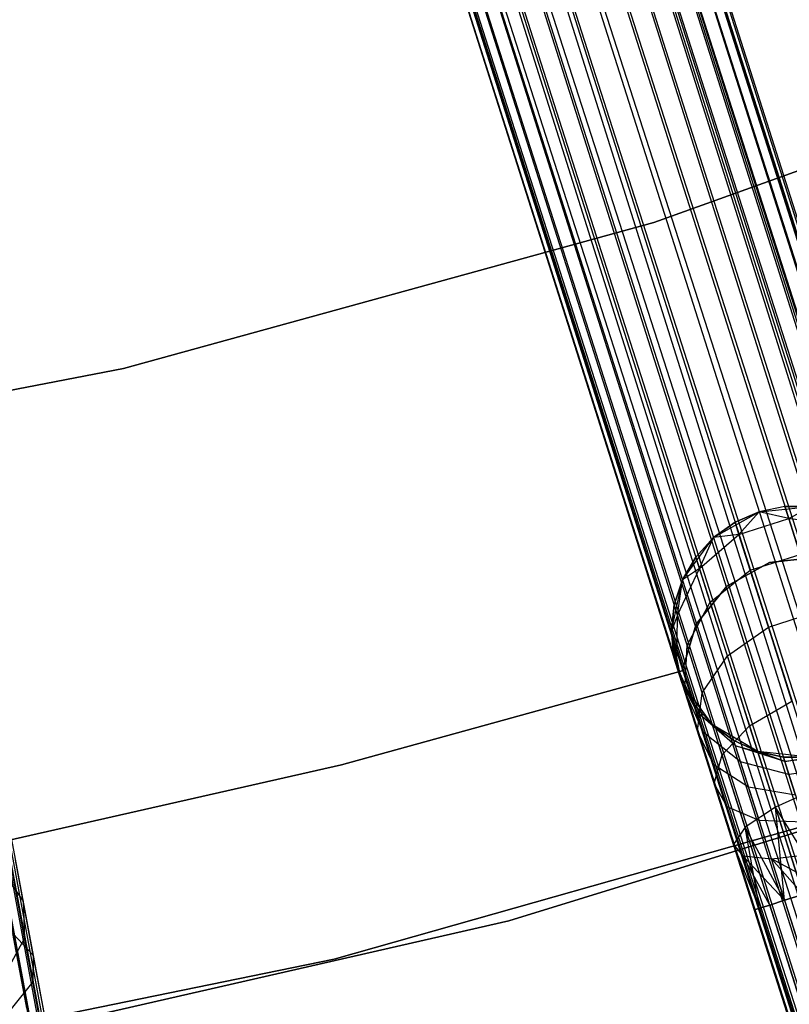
# Model space of a CAD drawing. Extents: x -189 to 189, y -189 to 189.
# Tile 351 of 591: x 12.18 to 18.29, y -60.55 to -52.74. Entities that reach past the tile are written whole.
import ezdxf

# ---------------------------------------------------------------- set-up
doc = ezdxf.new("R2010")
doc.units = 0
doc.header["$LTSCALE"] = 25.4
doc.layers.get('0').update_dxf_attribs({"linetype": 'CONTINUOUS'})

# ---------------------------------------------------------------- blocks, each defined once
blk = doc.blocks.new('CAMELEON-KENAI-C-12244_STL')
at = {"color": 0}
for p, q in [((13.964, -40.9449, -9), (51.9313, -160.2929, -9)), ((13.964, -40.9449, -9), (51.9313, -160.2929, -9)), ((52.0124, -160.2671, -9.809), (13.964, -40.9449, -10)), ((52.0124, -160.2671, -9.809), (13.964, -40.9449, -10)), ((51.9313, -160.2929, -9), (14.045, -40.9191, -9.191)), ((51.9313, -160.2929, -9), (14.045, -40.9191, -9.191)), ((52.0538, -160.2539, -9.3955), (14.045, -40.9191, -9.809)), ((52.0538, -160.2539, -9.3955), (14.045, -40.9191, -9.809)), ((52.0124, -160.2671, -9.809), (14.045, -40.9191, -9.809)), ((52.0124, -160.2671, -9.809), (14.045, -40.9191, -9.809)), ((52.0538, -160.2539, -9.3955), (14.0864, -40.9059, -9.3955)), ((52.0538, -160.2539, -9.3955), (14.0864, -40.9059, -9.6045)), ((51.9313, -160.2929, -9), (14.0864, -40.9059, -9.3955)), ((51.9313, -160.2929, -9), (14.0864, -40.9059, -9.3955)), ((52.0538, -160.2539, -9.3955), (14.0864, -40.9059, -9.3955)), ((52.0538, -160.2539, -9.3955), (14.0864, -40.9059, -9.6045)), ((13.6988, -41.0292, -8.691), (51.6662, -160.3772, -8.691)), ((13.6988, -41.0292, -8.691), (51.6662, -160.3772, -8.691)), ((13.6988, -41.0292, -8.691), (51.3042, -160.4924, -8.5219)), ((13.6988, -41.0292, -8.691), (51.3042, -160.4924, -8.5219)), ((51.8142, -160.3301, -10.1691), (13.6988, -41.0292, -10.309)), ((51.8142, -160.3301, -10.1691), (13.6988, -41.0292, -10.309)), ((51.4937, -160.4321, -10.4135), (13.6988, -41.0292, -10.309)), ((51.4937, -160.4321, -10.4135), (13.6988, -41.0292, -10.309)), ((13.8469, -40.9821, -8.8309), (51.9313, -160.2929, -9)), ((13.8469, -40.9821, -8.8309), (51.9313, -160.2929, -9)), ((13.8469, -40.9821, -8.8309), (51.6662, -160.3772, -8.691)), ((13.8469, -40.9821, -8.8309), (51.6662, -160.3772, -8.691)), ((52.0124, -160.2671, -9.809), (13.8469, -40.9821, -10.1691)), ((52.0124, -160.2671, -9.809), (13.8469, -40.9821, -10.1691)), ((51.8142, -160.3301, -10.1691), (13.8469, -40.9821, -10.1691)), ((51.8142, -160.3301, -10.1691), (13.8469, -40.9821, -10.1691)), ((13.5263, -41.0841, -8.5864), (51.3042, -160.4924, -8.5219)), ((13.5263, -41.0841, -8.5864), (51.3042, -160.4924, -8.5219)), ((51.4937, -160.4321, -10.4135), (13.5263, -41.0841, -10.4135)), ((51.4937, -160.4321, -10.4135), (13.5263, -41.0841, -10.4135)), ((51.3042, -160.4924, -8.5219), (13.3368, -41.1444, -8.5219)), ((51.3042, -160.4924, -8.5219), (13.3368, -41.1444, -8.5219)), ((13.3368, -41.1444, -10.4781), (51.4937, -160.4321, -10.4135)), ((13.3368, -41.1444, -10.4781), (51.4937, -160.4321, -10.4135)), ((13.1387, -41.2074, -8.5), (51.1061, -160.5554, -8.5)), ((13.1387, -41.2074, -8.5), (51.1061, -160.5554, -8.5)), ((13.1387, -41.2074, -10.5), (51.1061, -160.5554, -10.5)), ((13.1387, -41.2074, -10.5), (51.1061, -160.5554, -10.5)), ((13.1387, -41.2074, -10.5), (51.4937, -160.4321, -10.4135)), ((13.1387, -41.2074, -10.5), (51.4937, -160.4321, -10.4135)), ((50.7185, -160.6787, -10.4135), (12.7511, -41.3307, -10.4135)), ((12.7511, -41.3307, -10.4135), (51.1061, -160.5554, -10.5)), ((50.7185, -160.6787, -10.4135), (12.7511, -41.3307, -10.4135)), ((12.7511, -41.3307, -8.5864), (50.5459, -160.7336, -8.691)), ((12.7511, -41.3307, -8.5864), (50.5459, -160.7336, -8.691)), ((12.7511, -41.3307, -10.4135), (51.1061, -160.5554, -10.5)), ((12.9406, -41.2704, -8.5219), (50.9079, -160.6185, -8.5219)), ((12.9406, -41.2704, -8.5219), (50.9079, -160.6185, -8.5219)), ((12.9406, -41.2704, -8.5219), (50.5459, -160.7336, -8.691)), ((12.9406, -41.2704, -8.5219), (50.5459, -160.7336, -8.691)), ((12.9406, -41.2704, -10.4781), (51.1061, -160.5554, -10.5)), ((12.9406, -41.2704, -10.4781), (51.1061, -160.5554, -10.5)), ((50.7185, -160.6787, -10.4135), (12.5786, -41.3856, -10.309)), ((50.7185, -160.6787, -10.4135), (12.5786, -41.3856, -10.309)), ((50.5459, -160.7336, -8.691), (12.5786, -41.3856, -8.691)), ((12.5786, -41.3856, -8.691), (50.2808, -160.818, -9)), ((12.5786, -41.3856, -8.691), (50.2808, -160.818, -9)), ((50.5459, -160.7336, -8.691), (12.5786, -41.3856, -8.691)), ((50.3979, -160.7807, -10.1691), (12.2324, -41.4957, -9.809)), ((50.3979, -160.7807, -10.1691), (12.2324, -41.4957, -9.809)), ((50.1998, -160.8437, -9.809), (12.2324, -41.4957, -9.809)), ((50.1998, -160.8437, -9.809), (12.2324, -41.4957, -9.809)), ((50.1583, -160.8569, -9.3955), (12.2324, -41.4957, -9.191)), ((50.1583, -160.8569, -9.3955), (12.2324, -41.4957, -9.191)), ((50.2808, -160.818, -9), (12.2324, -41.4957, -9.191)), ((50.2808, -160.818, -9), (12.2324, -41.4957, -9.191)), ((50.3979, -160.7807, -10.1691), (12.3134, -41.4699, -10)), ((50.3979, -160.7807, -10.1691), (12.3134, -41.4699, -10)), ((50.2808, -160.818, -9), (12.3134, -41.4699, -9)), ((50.2808, -160.818, -9), (12.3134, -41.4699, -9)), ((50.7185, -160.6787, -10.4135), (12.4305, -41.4327, -10.1691)), ((50.7185, -160.6787, -10.4135), (12.4305, -41.4327, -10.1691)), ((50.3979, -160.7807, -10.1691), (12.4305, -41.4327, -10.1691)), ((50.3979, -160.7807, -10.1691), (12.4305, -41.4327, -10.1691)), ((12.4305, -41.4327, -8.8309), (50.2808, -160.818, -9)), ((12.4305, -41.4327, -8.8309), (50.2808, -160.818, -9)), ((50.1998, -160.8437, -9.809), (12.191, -41.5089, -9.6045)), ((50.1998, -160.8437, -9.809), (12.191, -41.5089, -9.3955)), ((50.1998, -160.8437, -9.809), (12.191, -41.5089, -9.6045)), ((50.1998, -160.8437, -9.809), (12.191, -41.5089, -9.3955)), ((50.1583, -160.8569, -9.3955), (12.191, -41.5089, -9.3955)), ((50.1583, -160.8569, -9.3955), (12.191, -41.5089, -9.3955)), ((8.8274, -42.3487, -9), (31.8405, -165.4578, -9)), ((8.8274, -42.3487, -9), (31.8405, -165.4578, -9)), ((31.924, -165.4422, -9.809), (8.8274, -42.3487, -10)), ((31.924, -165.4422, -9.809), (8.8274, -42.3487, -10)), ((31.8405, -165.4578, -9), (8.911, -42.3331, -9.191)), ((31.8405, -165.4578, -9), (8.911, -42.3331, -9.191)), ((31.9668, -165.4342, -9.3955), (8.911, -42.3331, -9.809)), ((31.9668, -165.4342, -9.3955), (8.911, -42.3331, -9.809)), ((31.924, -165.4422, -9.809), (8.911, -42.3331, -9.809)), ((31.924, -165.4422, -9.809), (8.911, -42.3331, -9.809)), ((31.9668, -165.4342, -9.3955), (8.9537, -42.3251, -9.3955)), ((31.9668, -165.4342, -9.3955), (8.9537, -42.3251, -9.6045)), ((31.8405, -165.4578, -9), (8.9537, -42.3251, -9.3955)), ((31.8405, -165.4578, -9), (8.9537, -42.3251, -9.3955)), ((31.9668, -165.4342, -9.3955), (8.9537, -42.3251, -9.3955)), ((31.9668, -165.4342, -9.3955), (8.9537, -42.3251, -9.6045)), ((17.2135, -54.3497, -167), (21.323, -52.8738, -167)), ((21.323, -52.8738, -165), (17.2135, -54.3497, -165)), ((21.323, -52.8738, -165), (17.2135, -54.3497, -165)), ((17.2135, -54.3497, -167), (21.323, -52.8738, -167)), ((13.0031, -55.5068, -167), (17.2135, -54.3497, -167)), ((17.2135, -54.3497, -165), (13.0031, -55.5068, -165)), ((17.2135, -54.3497, -165), (13.0031, -55.5068, -165)), ((13.0031, -55.5068, -167), (17.2135, -54.3497, -167)), ((17.2135, -54.3497, -165), (17.2135, -54.3497, -167)), ((17.2135, -54.3497, -165), (17.2135, -54.3497, -167)), ((8.7164, -56.3381, -167), (13.0031, -55.5068, -167)), ((13.0031, -55.5068, -165), (8.7164, -56.3381, -165)), ((13.0031, -55.5068, -165), (8.7164, -56.3381, -165)), ((8.7164, -56.3381, -167), (13.0031, -55.5068, -167)), ((13.0031, -55.5068, -165), (13.0031, -55.5068, -167)), ((13.0031, -55.5068, -165), (13.0031, -55.5068, -167)), ((17.6884, -56.8507, -167), (18.0498, -56.6451, -167)), ((17.6884, -56.8507, -167), (18.0498, -56.6451, -167)), ((18.0498, -56.6451, -161.5), (17.8583, -56.7289, -161.5)), ((17.8583, -56.7289, -161.5), (18.0498, -56.6451, -167)), ((18.0498, -56.6451, -161.5), (17.8583, -56.7289, -161.5)), ((17.8583, -56.7289, -161.5), (18.0498, -56.6451, -167)), ((17.889, -56.8256, -160.7292), (18.0498, -56.6451, -161.5)), ((17.889, -56.8256, -160.7292), (18.0498, -56.6451, -161.5)), ((18.2545, -56.6029, -161.5), (18.0498, -56.6451, -161.5)), ((18.2545, -56.6029, -161.5), (18.0498, -56.6451, -161.5)), ((18.2545, -56.6029, -161.5), (18.0498, -56.6451, -167)), ((18.2545, -56.6029, -161.5), (18.0498, -56.6451, -167)), ((18.0498, -56.6451, -167), (18.4636, -56.6041, -167)), ((18.0498, -56.6451, -167), (18.4636, -56.6041, -167)), ((18.2853, -56.6996, -160.7292), (18.0498, -56.6451, -161.5)), ((18.2853, -56.6996, -160.7292), (18.0498, -56.6451, -161.5)), ((18.0498, -56.6451, -161.5), (18.0498, -56.6451, -167)), ((18.0498, -56.6451, -161.5), (18.0498, -56.6451, -167)), ((18.2853, -56.6996, -160.7292), (18.2545, -56.6029, -161.5)), ((18.2853, -56.6996, -160.7292), (18.2545, -56.6029, -161.5)), ((18.4636, -56.6041, -161.5), (18.2545, -56.6029, -161.5)), ((18.2545, -56.6029, -161.5), (18.4636, -56.6041, -167)), ((18.2545, -56.6029, -161.5), (18.4636, -56.6041, -167)), ((18.4636, -56.6041, -161.5), (18.2545, -56.6029, -161.5)), ((18.2853, -56.6996, -160.7292), (18.4636, -56.6041, -161.5)), ((18.2853, -56.6996, -160.7292), (18.4636, -56.6041, -161.5)), ((17.8583, -56.7289, -161.5), (17.6884, -56.8507, -161.5)), ((17.6884, -56.8507, -167), (17.8583, -56.7289, -161.5)), ((17.8583, -56.7289, -161.5), (17.6884, -56.8507, -161.5)), ((17.6884, -56.8507, -167), (17.8583, -56.7289, -161.5)), ((17.889, -56.8256, -160.7292), (17.8583, -56.7289, -161.5)), ((17.889, -56.8256, -160.7292), (17.8583, -56.7289, -161.5)), ((17.889, -56.8256, -160.7292), (18.2853, -56.6996, -160.7292)), ((17.889, -56.8256, -160.7292), (18.2853, -56.6996, -160.7292)), ((18.2853, -56.6996, -160.7292), (18.6968, -56.7401, -160.773)), ((18.3755, -56.9831, -160.0109), (18.2853, -56.6996, -160.7292)), ((18.3755, -56.9831, -160.0109), (18.2853, -56.6996, -160.7292)), ((18.2853, -56.6996, -160.7292), (18.6968, -56.7401, -160.773)), ((17.4419, -57.1856, -167), (17.6884, -56.8507, -167)), ((17.4419, -57.1856, -167), (17.6884, -56.8507, -167)), ((17.6884, -56.8507, -161.5), (17.5476, -57.0052, -161.5)), ((17.5476, -57.0052, -161.5), (17.6884, -56.8507, -167)), ((17.5476, -57.0052, -161.5), (17.6884, -56.8507, -167)), ((17.6884, -56.8507, -161.5), (17.5476, -57.0052, -161.5)), ((17.5766, -57.0965, -160.773), (17.889, -56.8256, -160.7292)), ((17.5766, -57.0965, -160.773), (17.889, -56.8256, -160.7292)), ((17.5766, -57.0965, -160.773), (17.6884, -56.8507, -161.5)), ((17.5766, -57.0965, -160.773), (17.6884, -56.8507, -161.5)), ((17.889, -56.8256, -160.7292), (17.6884, -56.8507, -161.5)), ((17.889, -56.8256, -160.7292), (17.6884, -56.8507, -161.5)), ((17.6884, -56.8507, -161.5), (17.6884, -56.8507, -167)), ((17.6884, -56.8507, -161.5), (17.6884, -56.8507, -167)), ((17.9792, -57.1091, -160.0109), (17.889, -56.8256, -160.7292)), ((17.9792, -57.1091, -160.0109), (17.889, -56.8256, -160.7292)), ((17.5476, -57.0052, -161.5), (17.4419, -57.1856, -161.5)), ((17.4419, -57.1856, -167), (17.5476, -57.0052, -161.5)), ((17.5476, -57.0052, -161.5), (17.4419, -57.1856, -161.5)), ((17.4419, -57.1856, -167), (17.5476, -57.0052, -161.5)), ((17.5766, -57.0965, -160.773), (17.5476, -57.0052, -161.5)), ((17.5766, -57.0965, -160.773), (17.5476, -57.0052, -161.5)), ((18.1325, -57.0478, -165), (17.7929, -57.2344, -165)), ((17.7929, -57.2344, -167), (18.1325, -57.0478, -167)), ((17.7929, -57.2344, -167), (18.1325, -57.0478, -167)), ((18.1325, -57.0478, -165), (17.7929, -57.2344, -165)), ((17.9792, -57.1091, -160.0109), (18.3755, -56.9831, -160.0109)), ((17.9792, -57.1091, -160.0109), (18.3755, -56.9831, -160.0109)), ((18.5175, -57.0043, -165), (18.1325, -57.0478, -165)), ((18.1325, -57.0478, -167), (18.5175, -57.0043, -167)), ((18.1325, -57.0478, -167), (18.5175, -57.0043, -167)), ((18.5175, -57.0043, -165), (18.1325, -57.0478, -165)), ((18.1325, -57.0478, -165), (18.1325, -57.0478, -167)), ((18.1325, -57.0478, -165), (18.1325, -57.0478, -167)), ((17.4019, -57.4652, -160.853), (17.5766, -57.0965, -160.773)), ((17.4019, -57.4652, -160.853), (17.5766, -57.0965, -160.773)), ((17.5766, -57.0965, -160.773), (17.4419, -57.1856, -161.5)), ((17.5766, -57.0965, -160.773), (17.4419, -57.1856, -161.5)), ((17.6616, -57.3639, -160.0955), (17.5766, -57.0965, -160.773)), ((17.6616, -57.3639, -160.0955), (17.5766, -57.0965, -160.773)), ((17.6616, -57.3639, -160.0955), (17.9792, -57.1091, -160.0109)), ((17.6616, -57.3639, -160.0955), (17.9792, -57.1091, -160.0109)), ((18.1227, -57.5601, -159.3941), (17.9792, -57.1091, -160.0109)), ((18.1227, -57.5601, -159.3941), (17.9792, -57.1091, -160.0109)), ((17.353, -57.5918, -167), (17.4419, -57.1856, -167)), ((17.353, -57.5918, -167), (17.4419, -57.1856, -167)), ((17.4419, -57.1856, -161.5), (17.3761, -57.3841, -161.5)), ((17.3761, -57.3841, -161.5), (17.4419, -57.1856, -167)), ((17.3761, -57.3841, -161.5), (17.4419, -57.1856, -167)), ((17.4419, -57.1856, -161.5), (17.3761, -57.3841, -161.5)), ((17.4019, -57.4652, -160.853), (17.4419, -57.1856, -161.5)), ((17.4019, -57.4652, -160.853), (17.4419, -57.1856, -161.5)), ((17.4419, -57.1856, -161.5), (17.4419, -57.1856, -167)), ((17.4419, -57.1856, -161.5), (17.4419, -57.1856, -167)), ((17.7929, -57.2344, -165), (17.5498, -57.5361, -165)), ((17.5498, -57.5361, -167), (17.7929, -57.2344, -167)), ((17.5498, -57.5361, -167), (17.7929, -57.2344, -167)), ((17.7929, -57.2344, -165), (17.5498, -57.5361, -165)), ((17.7929, -57.2344, -165), (17.7929, -57.2344, -167)), ((17.7929, -57.2344, -165), (17.7929, -57.2344, -167)), ((17.3761, -57.3841, -161.5), (17.353, -57.5918, -161.5)), ((17.353, -57.5918, -167), (17.3761, -57.3841, -161.5)), ((17.3761, -57.3841, -161.5), (17.353, -57.5918, -161.5)), ((17.353, -57.5918, -167), (17.3761, -57.3841, -161.5)), ((17.4019, -57.4652, -160.853), (17.3761, -57.3841, -161.5)), ((17.4019, -57.4652, -160.853), (17.3761, -57.3841, -161.5)), ((17.4776, -57.7032, -160.25), (17.6616, -57.3639, -160.0955)), ((17.4776, -57.7032, -160.25), (17.6616, -57.3639, -160.0955)), ((17.797, -57.7893, -159.5137), (17.6616, -57.3639, -160.0955)), ((17.797, -57.7893, -159.5137), (17.6616, -57.3639, -160.0955)), ((18.1227, -57.5601, -159.3941), (18.519, -57.4341, -159.3941)), ((18.1227, -57.5601, -159.3941), (18.519, -57.4341, -159.3941)), ((17.4019, -57.4652, -160.853), (17.353, -57.5918, -161.5)), ((17.4019, -57.4652, -160.853), (17.353, -57.5918, -161.5)), ((17.3953, -57.8682, -160.9553), (17.4019, -57.4652, -160.853)), ((17.3953, -57.8682, -160.9553), (17.4019, -57.4652, -160.853)), ((17.4776, -57.7032, -160.25), (17.4019, -57.4652, -160.853)), ((17.4776, -57.7032, -160.25), (17.4019, -57.4652, -160.853)), ((17.4369, -57.9991, -167), (17.353, -57.5918, -167)), ((17.3953, -57.8682, -160.9553), (17.353, -57.5918, -161.5)), ((17.353, -57.5918, -161.5), (17.3735, -57.7999, -161.5)), ((17.3953, -57.8682, -160.9553), (17.353, -57.5918, -161.5)), ((17.3735, -57.7999, -161.5), (17.353, -57.5918, -167)), ((17.4369, -57.9991, -167), (17.353, -57.5918, -167)), ((17.3735, -57.7999, -161.5), (17.353, -57.5918, -167)), ((17.353, -57.5918, -161.5), (17.3735, -57.7999, -161.5)), ((17.353, -57.5918, -161.5), (17.353, -57.5918, -167)), ((17.353, -57.5918, -161.5), (17.353, -57.5918, -167)), ((17.5498, -57.5361, -165), (17.4396, -57.9075, -165)), ((17.4396, -57.9075, -167), (17.5498, -57.5361, -167)), ((17.4396, -57.9075, -167), (17.5498, -57.5361, -167)), ((17.5498, -57.5361, -165), (17.4396, -57.9075, -165)), ((17.5498, -57.5361, -165), (17.5498, -57.5361, -167)), ((17.5498, -57.5361, -165), (17.5498, -57.5361, -167)), ((17.797, -57.7893, -159.5137), (18.1227, -57.5601, -159.3941)), ((17.797, -57.7893, -159.5137), (18.1227, -57.5601, -159.3941)), ((18.3097, -58.1479, -158.9209), (18.1227, -57.5601, -159.3941)), ((18.3097, -58.1479, -158.9209), (18.1227, -57.5601, -159.3941)), ((17.459, -58.0686, -160.4477), (17.4776, -57.7032, -160.25)), ((17.459, -58.0686, -160.4477), (17.4776, -57.7032, -160.25)), ((17.5981, -58.0818, -159.7322), (17.4776, -57.7032, -160.25)), ((17.5981, -58.0818, -159.7322), (17.4776, -57.7032, -160.25)), ((17.3953, -57.8682, -160.9553), (17.3735, -57.7999, -161.5)), ((17.4369, -57.9991, -167), (17.3735, -57.7999, -161.5)), ((17.3953, -57.8682, -160.9553), (17.3735, -57.7999, -161.5)), ((17.4369, -57.9991, -167), (17.3735, -57.7999, -161.5)), ((17.5981, -58.0818, -159.7322), (17.797, -57.7893, -159.5137)), ((17.5981, -58.0818, -159.7322), (17.797, -57.7893, -159.5137)), ((17.9733, -58.3437, -159.0673), (17.797, -57.7893, -159.5137)), ((17.9733, -58.3437, -159.0673), (17.797, -57.7893, -159.5137)), ((17.4396, -57.9075, -165), (14.7358, -58.6532, -165)), ((14.7358, -58.6532, -167), (17.4396, -57.9075, -167)), ((14.7358, -58.6532, -167), (17.4396, -57.9075, -167)), ((17.4396, -57.9075, -165), (14.7358, -58.6532, -165)), ((17.5578, -58.2357, -161.0623), (17.3953, -57.8682, -160.9553)), ((17.3953, -57.8682, -160.9553), (17.4369, -57.9991, -161.5)), ((17.3953, -57.8682, -160.9553), (17.4369, -57.9991, -161.5)), ((17.459, -58.0686, -160.4477), (17.3953, -57.8682, -160.9553)), ((17.5578, -58.2357, -161.0623), (17.3953, -57.8682, -160.9553)), ((17.459, -58.0686, -160.4477), (17.3953, -57.8682, -160.9553)), ((17.4396, -57.9075, -165), (17.4396, -57.9075, -167)), ((17.4396, -57.9075, -165), (17.4396, -57.9075, -167)), ((17.6792, -58.337, -167), (17.4369, -57.9991, -167)), ((17.5578, -58.2357, -161.0623), (17.4369, -57.9991, -161.5)), ((17.4369, -57.9991, -161.5), (17.5403, -58.1808, -161.5)), ((17.5578, -58.2357, -161.0623), (17.4369, -57.9991, -161.5)), ((17.4369, -57.9991, -161.5), (17.4369, -57.9991, -167)), ((17.5403, -58.1808, -161.5), (17.4369, -57.9991, -167)), ((17.6792, -58.337, -167), (17.4369, -57.9991, -167)), ((17.5403, -58.1808, -161.5), (17.4369, -57.9991, -167)), ((17.4369, -57.9991, -161.5), (17.5403, -58.1808, -161.5)), ((17.4369, -57.9991, -161.5), (17.4369, -57.9991, -167)), ((17.609, -58.3967, -160.6545), (17.459, -58.0686, -160.4477)), ((17.5604, -58.3873, -160.0119), (17.459, -58.0686, -160.4477)), ((17.609, -58.3967, -160.6545), (17.459, -58.0686, -160.4477)), ((17.5604, -58.3873, -160.0119), (17.459, -58.0686, -160.4477)), ((17.5604, -58.3873, -160.0119), (17.5981, -58.0818, -159.7322)), ((17.5604, -58.3873, -160.0119), (17.5981, -58.0818, -159.7322)), ((17.755, -58.5752, -159.3349), (17.5981, -58.0818, -159.7322)), ((17.755, -58.5752, -159.3349), (17.5981, -58.0818, -159.7322)), ((17.5578, -58.2357, -161.0623), (17.5403, -58.1808, -161.5)), ((17.5403, -58.1808, -161.5), (17.6792, -58.337, -161.5)), ((17.5578, -58.2357, -161.0623), (17.5403, -58.1808, -161.5)), ((17.6792, -58.337, -167), (17.5403, -58.1808, -161.5)), ((17.5403, -58.1808, -161.5), (17.6792, -58.337, -161.5)), ((17.6792, -58.337, -167), (17.5403, -58.1808, -161.5)), ((17.9733, -58.3437, -159.0673), (18.3097, -58.1479, -158.9209)), ((17.9733, -58.3437, -159.0673), (18.3097, -58.1479, -158.9209)), ((17.8614, -58.5041, -161.1555), (17.5578, -58.2357, -161.0623)), ((17.5578, -58.2357, -161.0623), (17.6792, -58.337, -161.5)), ((17.5578, -58.2357, -161.0623), (17.6792, -58.337, -161.5)), ((17.609, -58.3967, -160.6545), (17.5578, -58.2357, -161.0623)), ((17.8614, -58.5041, -161.1555), (17.5578, -58.2357, -161.0623)), ((17.609, -58.3967, -160.6545), (17.5578, -58.2357, -161.0623)), ((18.0381, -58.5471, -167), (17.6792, -58.337, -167)), ((17.8614, -58.5041, -161.1555), (17.6792, -58.337, -161.5)), ((17.6792, -58.337, -161.5), (17.8476, -58.4609, -161.5)), ((17.8614, -58.5041, -161.1555), (17.6792, -58.337, -161.5)), ((17.8476, -58.4609, -161.5), (17.6792, -58.337, -167)), ((18.0381, -58.5471, -167), (17.6792, -58.337, -167)), ((17.8476, -58.4609, -161.5), (17.6792, -58.337, -167)), ((17.6792, -58.337, -161.5), (17.8476, -58.4609, -161.5)), ((17.6792, -58.337, -161.5), (17.6792, -58.337, -167)), ((17.6792, -58.337, -161.5), (17.6792, -58.337, -167)), ((17.755, -58.5752, -159.3349), (17.9733, -58.3437, -159.0673)), ((17.755, -58.5752, -159.3349), (17.9733, -58.3437, -159.0673)), ((18.1787, -58.9893, -158.7867), (17.9733, -58.3437, -159.0673)), ((18.1787, -58.9893, -158.7867), (17.9733, -58.3437, -159.0673)), ((17.6905, -58.6528, -160.3043), (17.5604, -58.3873, -160.0119)), ((17.6925, -58.8026, -159.6774), (17.5604, -58.3873, -160.0119)), ((17.6905, -58.6528, -160.3043), (17.5604, -58.3873, -160.0119)), ((17.6925, -58.8026, -159.6774), (17.5604, -58.3873, -160.0119)), ((17.9017, -58.6308, -160.8346), (17.609, -58.3967, -160.6545)), ((17.6905, -58.6528, -160.3043), (17.609, -58.3967, -160.6545)), ((17.9017, -58.6308, -160.8346), (17.609, -58.3967, -160.6545)), ((17.6905, -58.6528, -160.3043), (17.609, -58.3967, -160.6545)), ((20.5464, -58.5081, -160.5), (16.0632, -59.8932, -160.5)), ((16.0632, -59.8932, -170), (20.5464, -58.5081, -170)), ((16.0632, -59.8932, -170), (20.5464, -58.5081, -170)), ((20.5464, -58.5081, -160.5), (16.0632, -59.8932, -160.5)), ((17.8614, -58.5041, -161.1555), (17.8476, -58.4609, -161.5)), ((17.8476, -58.4609, -161.5), (18.0381, -58.5471, -161.5)), ((17.8614, -58.5041, -161.1555), (17.8476, -58.4609, -161.5)), ((18.0381, -58.5471, -167), (17.8476, -58.4609, -161.5)), ((17.8476, -58.4609, -161.5), (18.0381, -58.5471, -161.5)), ((18.0381, -58.5471, -167), (17.8476, -58.4609, -161.5)), ((18.2535, -58.6271, -161.2188), (17.8614, -58.5041, -161.1555)), ((17.8614, -58.5041, -161.1555), (18.0381, -58.5471, -161.5)), ((17.8614, -58.5041, -161.1555), (18.0381, -58.5471, -161.5)), ((17.9017, -58.6308, -160.8346), (17.8614, -58.5041, -161.1555)), ((18.2535, -58.6271, -161.2188), (17.8614, -58.5041, -161.1555)), ((17.9017, -58.6308, -160.8346), (17.8614, -58.5041, -161.1555)), ((17.6925, -58.8026, -159.6774), (17.755, -58.5752, -159.3349)), ((17.6925, -58.8026, -159.6774), (17.755, -58.5752, -159.3349)), ((17.9378, -59.1498, -159.0852), (17.755, -58.5752, -159.3349)), ((17.9378, -59.1498, -159.0852), (17.755, -58.5752, -159.3349)), ((18.4513, -58.5931, -167), (18.0381, -58.5471, -167)), ((18.2535, -58.6271, -161.2188), (18.0381, -58.5471, -161.5)), ((18.0381, -58.5471, -161.5), (18.2423, -58.5919, -161.5)), ((18.2535, -58.6271, -161.2188), (18.0381, -58.5471, -161.5)), ((18.2423, -58.5919, -161.5), (18.0381, -58.5471, -167)), ((18.4513, -58.5931, -167), (18.0381, -58.5471, -167)), ((18.2423, -58.5919, -161.5), (18.0381, -58.5471, -167)), ((18.0381, -58.5471, -161.5), (18.2423, -58.5919, -161.5)), ((18.0381, -58.5471, -161.5), (18.0381, -58.5471, -167)), ((18.0381, -58.5471, -161.5), (18.0381, -58.5471, -167)), ((18.2535, -58.6271, -161.2188), (18.2423, -58.5919, -161.5)), ((18.2423, -58.5919, -161.5), (18.4513, -58.5931, -161.5)), ((18.2535, -58.6271, -161.2188), (18.2423, -58.5919, -161.5)), ((18.4513, -58.5931, -167), (18.2423, -58.5919, -161.5)), ((18.2423, -58.5919, -161.5), (18.4513, -58.5931, -161.5)), ((18.4513, -58.5931, -167), (18.2423, -58.5919, -161.5)), ((18.6664, -58.5834, -161.2412), (18.2535, -58.6271, -161.2188)), ((18.6664, -58.5834, -161.2412), (18.2535, -58.6271, -161.2188)), ((18.2535, -58.6271, -161.2188), (18.4513, -58.5931, -161.5)), ((18.2535, -58.6271, -161.2188), (18.4513, -58.5931, -161.5)), ((14.7358, -58.6532, -165), (12.0004, -59.2727, -165)), ((12.0004, -59.2727, -167), (14.7358, -58.6532, -167)), ((12.0004, -59.2727, -167), (14.7358, -58.6532, -167)), ((14.7358, -58.6532, -165), (12.0004, -59.2727, -165)), ((14.7358, -58.6532, -165), (14.7358, -58.6532, -167)), ((14.7358, -58.6532, -165), (14.7358, -58.6532, -167)), ((17.9658, -58.8324, -160.5589), (17.6905, -58.6528, -160.3043)), ((17.7966, -58.9865, -160.0356), (17.6905, -58.6528, -160.3043)), ((17.9658, -58.8324, -160.5589), (17.6905, -58.6528, -160.3043)), ((17.7966, -58.9865, -160.0356), (17.6905, -58.6528, -160.3043)), ((18.2864, -58.7306, -160.9568), (17.9017, -58.6308, -160.8346)), ((17.9658, -58.8324, -160.5589), (17.9017, -58.6308, -160.8346)), ((18.2864, -58.7306, -160.9568), (17.9017, -58.6308, -160.8346)), ((17.9658, -58.8324, -160.5589), (17.9017, -58.6308, -160.8346)), ((18.2864, -58.7306, -160.9568), (18.2535, -58.6271, -161.2188)), ((18.2864, -58.7306, -160.9568), (18.2535, -58.6271, -161.2188)), ((18.6967, -58.6786, -161), (18.2864, -58.7306, -160.9568)), ((18.6967, -58.6786, -161), (18.2864, -58.7306, -160.9568)), ((18.3388, -58.8951, -160.7318), (18.2864, -58.7306, -160.9568)), ((18.3388, -58.8951, -160.7318), (18.2864, -58.7306, -160.9568)), ((17.7966, -58.9865, -160.0356), (17.6925, -58.8026, -159.6774)), ((17.8464, -59.2863, -159.4672), (17.6925, -58.8026, -159.6774)), ((17.7966, -58.9865, -160.0356), (17.6925, -58.8026, -159.6774)), ((17.8464, -59.2863, -159.4672), (17.6925, -58.8026, -159.6774)), ((18.3388, -58.8951, -160.7318), (17.9658, -58.8324, -160.5589)), ((18.0493, -59.0951, -160.3474), (17.9658, -58.8324, -160.5589)), ((18.3388, -58.8951, -160.7318), (17.9658, -58.8324, -160.5589)), ((18.0493, -59.0951, -160.3474), (17.9658, -58.8324, -160.5589)), ((18.5275, -58.8324, -158.6233), (18.1787, -58.9893, -158.7867)), ((18.5275, -58.8324, -158.6233), (18.1787, -58.9893, -158.7867)), ((19.1341, -58.9322, -167), (14.6771, -60.1961, -167)), ((14.6771, -60.1961, -168), (19.1341, -58.9322, -168)), ((19.1341, -58.9322, -167), (14.6771, -60.1961, -167)), ((14.6771, -60.1961, -168), (19.1341, -58.9322, -168)), ((18.0493, -59.0951, -160.3474), (17.7966, -58.9865, -160.0356)), ((17.9203, -59.3751, -159.8666), (17.7966, -58.9865, -160.0356)), ((18.0493, -59.0951, -160.3474), (17.7966, -58.9865, -160.0356)), ((17.9203, -59.3751, -159.8666), (17.7966, -58.9865, -160.0356)), ((18.1787, -58.9893, -158.7867), (17.9378, -59.1498, -159.0852)), ((18.1787, -58.9893, -158.7867), (17.9378, -59.1498, -159.0852)), ((18.2511, -59.7292, -158.8309), (18.1787, -58.9893, -158.7867)), ((18.3991, -59.6821, -158.691), (18.1787, -58.9893, -158.7867)), ((18.2511, -59.7292, -158.8309), (18.1787, -58.9893, -158.7867)), ((18.3991, -59.6821, -158.691), (18.1787, -58.9893, -158.7867)), ((18.5717, -59.6272, -158.5865), (18.1787, -58.9893, -158.7867)), ((18.5717, -59.6272, -158.5865), (18.1787, -58.9893, -158.7867)), ((17.9378, -59.1498, -159.0852), (17.8464, -59.2863, -159.4672)), ((17.9378, -59.1498, -159.0852), (17.8464, -59.2863, -159.4672)), ((18.0529, -59.7922, -159.191), (17.9378, -59.1498, -159.0852)), ((18.134, -59.7664, -159), (17.9378, -59.1498, -159.0852)), ((18.0529, -59.7922, -159.191), (17.9378, -59.1498, -159.0852)), ((18.134, -59.7664, -159), (17.9378, -59.1498, -159.0852)), ((18.2511, -59.7292, -158.8309), (17.9378, -59.1498, -159.0852)), ((18.2511, -59.7292, -158.8309), (17.9378, -59.1498, -159.0852)), ((18.407, -59.1095, -160.5591), (18.0493, -59.0951, -160.3474)), ((18.1467, -59.4009, -160.2145), (18.0493, -59.0951, -160.3474)), ((18.407, -59.1095, -160.5591), (18.0493, -59.0951, -160.3474)), ((18.1467, -59.4009, -160.2145), (18.0493, -59.0951, -160.3474)), ((18.0115, -59.8054, -159.3955), (17.8464, -59.2863, -159.4672)), ((18.0115, -59.8054, -159.6045), (17.8464, -59.2863, -159.4672)), ((18.0529, -59.7922, -159.809), (17.8464, -59.2863, -159.4672)), ((17.8464, -59.2863, -159.4672), (17.9203, -59.3751, -159.8666)), ((18.0529, -59.7922, -159.809), (17.8464, -59.2863, -159.4672)), ((18.0115, -59.8054, -159.6045), (17.8464, -59.2863, -159.4672)), ((18.0115, -59.8054, -159.3955), (17.8464, -59.2863, -159.4672)), ((18.0529, -59.7922, -159.191), (17.8464, -59.2863, -159.4672)), ((18.0529, -59.7922, -159.191), (17.8464, -59.2863, -159.4672)), ((17.8464, -59.2863, -159.4672), (17.9203, -59.3751, -159.8666)), ((18.2511, -59.7292, -160.1691), (17.9203, -59.3751, -159.8666)), ((17.9203, -59.3751, -159.8666), (18.1467, -59.4009, -160.2145)), ((18.134, -59.7664, -160), (17.9203, -59.3751, -159.8666)), ((18.2511, -59.7292, -160.1691), (17.9203, -59.3751, -159.8666)), ((18.134, -59.7664, -160), (17.9203, -59.3751, -159.8666)), ((18.0529, -59.7922, -159.809), (17.9203, -59.3751, -159.8666)), ((18.0529, -59.7922, -159.809), (17.9203, -59.3751, -159.8666)), ((17.9203, -59.3751, -159.8666), (18.1467, -59.4009, -160.2145)), ((18.1467, -59.4009, -160.2145), (18.4864, -59.3592, -160.4506)), ((18.1467, -59.4009, -160.2145), (18.4864, -59.3592, -160.4506)), ((12.2082, -59.7354, -160.0119), (12.1468, -59.4066, -160.4477)), ((12.2082, -59.7354, -160.0119), (12.1468, -59.4066, -160.4477)), ((18.5717, -59.6272, -160.4135), (18.1467, -59.4009, -160.2145)), ((18.3991, -59.6821, -160.309), (18.1467, -59.4009, -160.2145)), ((18.5717, -59.6272, -160.4135), (18.1467, -59.4009, -160.2145)), ((18.3991, -59.6821, -160.309), (18.1467, -59.4009, -160.2145)), ((18.2511, -59.7292, -160.1691), (18.1467, -59.4009, -160.2145)), ((18.2511, -59.7292, -160.1691), (18.1467, -59.4009, -160.2145)), ((12.0305, -59.4841, -159.7322), (12.2082, -59.7354, -160.0119)), ((12.0305, -59.4841, -159.7322), (12.2082, -59.7354, -160.0119)), ((18.3991, -59.6821, -158.691), (18.2511, -59.7292, -158.8309)), ((18.2511, -59.7292, -160.1691), (18.3991, -59.6821, -160.309)), ((18.2511, -59.7292, -160.1691), (18.3991, -59.6821, -160.309)), ((18.3991, -59.6821, -158.691), (18.2511, -59.7292, -158.8309)), ((12.2192, -60.0308, -160.3043), (12.1699, -59.7666, -160.6545)), ((12.2192, -60.0308, -160.3043), (12.1699, -59.7666, -160.6545)), ((12.2082, -59.7354, -160.0119), (12.2192, -60.0308, -160.3043)), ((12.2883, -60.1638, -159.6774), (12.2082, -59.7354, -160.0119)), ((12.2883, -60.1638, -159.6774), (12.2082, -59.7354, -160.0119)), ((12.2082, -59.7354, -160.0119), (12.2192, -60.0308, -160.3043)), ((18.134, -59.7664, -159), (18.0529, -59.7922, -159.191)), ((18.0529, -59.7922, -159.809), (18.134, -59.7664, -160)), ((18.0529, -59.7922, -159.809), (18.134, -59.7664, -160)), ((18.134, -59.7664, -159), (18.0529, -59.7922, -159.191)), ((18.2511, -59.7292, -158.8309), (18.134, -59.7664, -159)), ((18.134, -59.7664, -160), (18.2511, -59.7292, -160.1691)), ((18.134, -59.7664, -160), (18.2511, -59.7292, -160.1691)), ((18.2511, -59.7292, -158.8309), (18.134, -59.7664, -159)), ((18.134, -59.7664, -159), (47.8679, -153.5138, -159.191)), ((18.134, -59.7664, -159), (47.8679, -153.5138, -159.191)), ((18.134, -59.7664, -160), (47.949, -153.488, -160)), ((18.134, -59.7664, -160), (47.949, -153.488, -160)), ((18.2511, -59.7292, -158.8309), (48.066, -153.4507, -158.8309)), ((18.2511, -59.7292, -158.8309), (48.066, -153.4507, -158.8309)), ((18.2511, -59.7292, -158.8309), (47.8679, -153.5138, -159.191)), ((18.2511, -59.7292, -158.8309), (47.8679, -153.5138, -159.191)), ((18.2511, -59.7292, -160.1691), (47.949, -153.488, -160)), ((18.2511, -59.7292, -160.1691), (47.949, -153.488, -160)), ((18.2511, -59.7292, -160.1691), (48.2141, -153.4036, -160.309)), ((18.2511, -59.7292, -160.1691), (48.2141, -153.4036, -160.309)), ((18.0529, -59.7922, -159.191), (18.0115, -59.8054, -159.3955)), ((18.0115, -59.8054, -159.6045), (18.0529, -59.7922, -159.809)), ((18.0115, -59.8054, -159.6045), (18.0529, -59.7922, -159.809)), ((18.0529, -59.7922, -159.191), (18.0115, -59.8054, -159.3955)), ((18.0115, -59.8054, -159.3955), (47.8265, -153.5269, -159.6045)), ((18.0115, -59.8054, -159.3955), (47.8265, -153.5269, -159.6045)), ((18.0115, -59.8054, -159.6045), (47.8265, -153.5269, -159.6045)), ((18.0115, -59.8054, -159.6045), (47.8265, -153.5269, -159.6045)), ((18.0529, -59.7922, -159.191), (47.8679, -153.5138, -159.191)), ((18.0529, -59.7922, -159.191), (47.8679, -153.5138, -159.191)), ((18.0529, -59.7922, -159.191), (47.8265, -153.5269, -159.6045)), ((18.0529, -59.7922, -159.191), (47.8265, -153.5269, -159.6045)), ((18.0529, -59.7922, -159.809), (47.8265, -153.5269, -159.6045)), ((18.0529, -59.7922, -159.809), (47.8265, -153.5269, -159.6045)), ((18.0529, -59.7922, -159.809), (47.949, -153.488, -160)), ((18.0529, -59.7922, -159.809), (47.949, -153.488, -160)), ((16.0632, -59.8932, -160.5), (11.4881, -60.9354, -160.5)), ((11.4881, -60.9354, -170), (16.0632, -59.8932, -170)), ((11.4881, -60.9354, -170), (16.0632, -59.8932, -170)), ((16.0632, -59.8932, -160.5), (11.4881, -60.9354, -160.5)), ((16.0632, -59.8932, -170), (16.0632, -59.8932, -160.5)), ((16.0632, -59.8932, -170), (16.0632, -59.8932, -160.5)), ((12.1257, -59.993, -159.3349), (12.2883, -60.1638, -159.6774)), ((12.2365, -60.5857, -159.0852), (12.1257, -59.993, -159.3349)), ((12.2365, -60.5857, -159.0852), (12.1257, -59.993, -159.3349)), ((12.1257, -59.993, -159.3349), (12.2883, -60.1638, -159.6774)), ((12.2192, -60.0308, -160.3043), (12.0617, -60.3193, -160.5589)), ((12.2192, -60.0308, -160.3043), (12.0617, -60.3193, -160.5589)), ((12.2836, -60.375, -160.0356), (12.2192, -60.0308, -160.3043)), ((12.2836, -60.375, -160.0356), (12.2192, -60.0308, -160.3043)), ((12.2883, -60.1638, -159.6774), (12.2836, -60.375, -160.0356)), ((12.2883, -60.1638, -159.6774), (12.2836, -60.375, -160.0356)), ((12.3816, -60.6627, -159.4672), (12.2883, -60.1638, -159.6774)), ((12.3816, -60.6627, -159.4672), (12.2883, -60.1638, -159.6774)), ((14.6771, -60.1961, -167), (10.1381, -61.1235, -167)), ((10.1381, -61.1235, -168), (14.6771, -60.1961, -168)), ((14.6771, -60.1961, -167), (10.1381, -61.1235, -167)), ((10.1381, -61.1235, -168), (14.6771, -60.1961, -168)), ((14.6771, -60.1961, -167), (14.6771, -60.1961, -168)), ((14.6771, -60.1961, -167), (14.6771, -60.1961, -168)), ((12.2836, -60.375, -160.0356), (12.1123, -60.5902, -160.3474)), ((12.2836, -60.375, -160.0356), (12.1123, -60.5902, -160.3474)), ((12.3585, -60.7759, -159.8666), (12.2836, -60.375, -160.0356)), ((12.3585, -60.7759, -159.8666), (12.2836, -60.375, -160.0356))]:
    blk.add_line(p, q, dxfattribs=at)

msp = doc.modelspace()

# ---------------------------------------------------------------- block references
at = {"color": 0}
msp.add_blockref('CAMELEON-KENAI-C-12244_STL', (0, 0), dxfattribs=at)

doc.saveas('drawing.dxf')
